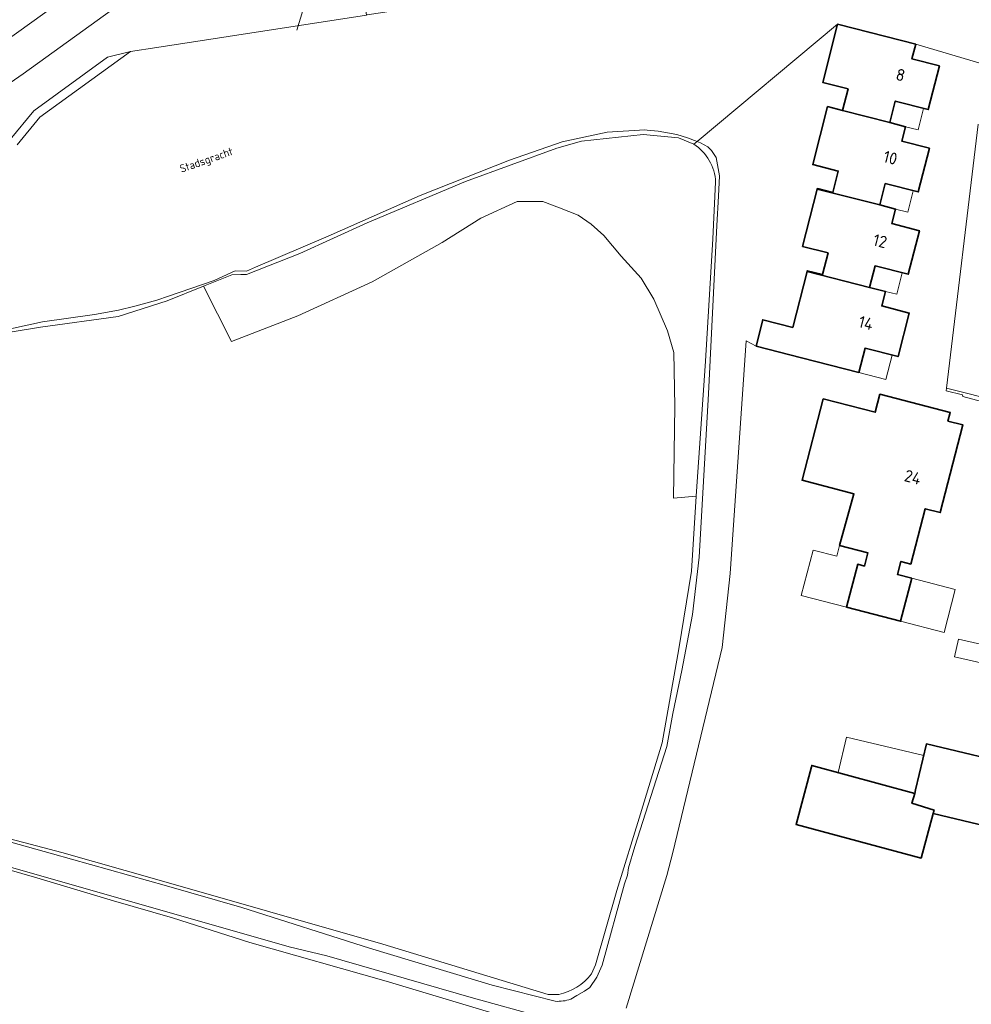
# Model space of a CAD drawing. Header units: metres. Extents: x 149984 to 156489, y 469398 to 478068.
# Tile 322 of 656: x 153985 to 154092, y 472640 to 472751. Entities that reach past the tile are written whole.
import ezdxf
from ezdxf.enums import TextEntityAlignment as Align

# ---------------------------------------------------------------- set-up
doc = ezdxf.new("R2010")
doc.units = ezdxf.units.M
doc.header["$LTSCALE"] = 0.75
for name, color, linetype, lineweight in [('B-WE-GK-BESCHOEIING-G', 252, 'GK-BESCHOEIING-SO', 18), ('B-WE-GR-GRAS-GV', 252, 'Continuous', 13), ('B-WE-KW-KUNSTWERK_DUIKER-G', 6, 'Continuous', 18), ('B-WE-OG-BEBOUWING-GV', 6, 'Continuous', 35), ('B-WE-OG-BEBOUWING-T18', 1, 'Continuous', 18), ('B-WE-OG-BEBOUWING_LUIFEL-GV', 6, 'Continuous', 18), ('B-WE-OG-BEBOUWING_OVERBOUWING-GV', 6, 'Continuous', 18), ('B-WE-OG-TERREIN_BEGROEID-GV', 252, 'Continuous', 18), ('B-WE-OG-TERREIN_ERF-GV', 252, 'Continuous', 18), ('B-WE-OG-TERREIN_OEVER-GV', 252, 'Continuous', 18), ('B-WE-OG-TOPOGRAFIE-T18', 7, 'Continuous', 18), ('B-WE-OG-WATER_MEER-GV', 252, 'Continuous', 18), ('B-WE-OG-WATER_SLOOT-GV', 252, 'Continuous', 18), ('B-WE-VH-ONVERHARD-GV', 252, 'Continuous', 18), ('B-WE-VH-OPENVERHARDING_STRAATBAKSTEEN-GV', 252, 'Continuous', 18), ('B-WE-VH-OPENVERHARDING_TEGEL-GV', 252, 'Continuous', 18)]:
    doc.layers.add(name, color=color, linetype=linetype, lineweight=lineweight)
doc.styles.add('NLCS-ISO-M500-T18', font='NLCS-ISO.ttf', dxfattribs={"height": 0.9})
doc.styles.add('NLCS-ISO-M750-T18', font='NLCS-ISO.ttf', dxfattribs={"height": 1.35})
doc.linetypes.add('GK-BESCHOEIING-SO', pattern='A,18,-3,[1,NLCS.SHX,S=0.6,R=0,X=0,Y=0],-3', length=24)

msp = doc.modelspace()

# ---------------------------------------------------------------- linework, layer by layer
at = {"layer": 'B-WE-GK-BESCHOEIING-G', "flags": 128}
for points in [[(154085.627, 472748.198), (154094.142, 472745.68)], [(154067.617, 472714.155), (154066.505, 472714.769)]]:
    msp.add_lwpolyline(points, dxfattribs=at)
at = {"layer": 'B-WE-GR-GRAS-GV', "flags": 128}
for points in [[(154060.861, 472697.237), (154058.284, 472696.993), (154058.462, 472707.384), (154058.343, 472713.441), (154057.631, 472715.875), (154056.087, 472719.438), (154054.662, 472721.813), (154052.406, 472724.307), (154050.446, 472726.623), (154049.021, 472727.929), (154047.537, 472728.938), (154045.458, 472729.77), (154043.558, 472730.482), (154040.649, 472730.482), (154036.552, 472728.582), (154032.217, 472725.851), (154024.32, 472721.397), (154015.933, 472717.567), (154008.422, 472714.688), (154005.285, 472720.916), (154001.196, 472719.274), (153995.631, 472717.504), (153986.886, 472716.293), (153983.453, 472715.726)], [(154049.04, 472643.351), (154049.511, 472644.385), (154051.928, 472652.743), (154054.598, 472661.411), (154057.021, 472669.43), (154058.918, 472680.035), (154060.335, 472688.763), (154060.861, 472697.237)], [(153924.753, 472676.389), (153934.998, 472672.724), (153947.32, 472669.158), (153958.256, 472666.052), (153960.359, 472665.632), (153961.825, 472665.496), (153964.154, 472664.687), (153975.789, 472660.554), (153985, 472658.17), (153989.28, 472657.04), (154000, 472653.989), (154025.508, 472646.722), (154044.145, 472641.025), (154045.348, 472641.045)], [(154042.822, 472637.455), (154025.872, 472642.542), (154010.513, 472646.892), (154001.792, 472649.686), (153995.122, 472651.612), (153986.469, 472654.174), (153975.371, 472657.368)]]:
    msp.add_lwpolyline(points, dxfattribs=at)
at = {"layer": 'B-WE-GR-GRAS-GV'}
msp.add_lwpolyline([(154045.348, 472641.045, 0.1829249), (154049.04, 472643.351)], format="xyb", dxfattribs=at)
at = {"layer": 'B-WE-KW-KUNSTWERK_DUIKER-G', "flags": 128}
msp.add_lwpolyline([(154026.386, 472784.457), (154015.823, 472749.78)], dxfattribs=at)
at = {"layer": 'B-WE-OG-BEBOUWING-GV', "flags": 128}
for points in [[(154082.7, 472739.365), (154083.319, 472741.788), (154087.048, 472740.834), (154088.307, 472745.756), (154085.205, 472746.549), (154085.627, 472748.198), (154080.478, 472749.515), (154076.809, 472750.454), (154075.135, 472743.91), (154078.004, 472743.176), (154077.383, 472740.745)], [(154074.521, 472731.879), (154081.567, 472730.077), (154082.186, 472732.499), (154085.914, 472731.546), (154087.173, 472736.467), (154084.072, 472737.261), (154084.493, 472738.906), (154082.7, 472739.365), (154077.383, 472740.745), (154075.684, 472741.18), (154074.012, 472734.641), (154076.881, 472733.907), (154076.263, 472731.488), (154074.534, 472731.93)], [(154081.567, 472730.077), (154074.521, 472731.879), (154072.865, 472725.403), (154075.743, 472724.667), (154075.118, 472722.226), (154073.4, 472722.665), (154073.381, 472722.592), (154080.433, 472720.788), (154081.053, 472723.211), (154084.781, 472722.257), (154086.04, 472727.179), (154082.939, 472727.972), (154083.36, 472729.618)], [(154080.433, 472720.788), (154073.381, 472722.592), (154071.765, 472716.274), (154068.38, 472717.139), (154067.617, 472714.155), (154072.738, 472712.846), (154079.211, 472711.191), (154079.91, 472713.925), (154083.639, 472712.971), (154084.898, 472717.893), (154081.796, 472718.686), (154082.217, 472720.332)], [(154075.187, 472708.222), (154072.806, 472699.024), (154078.658, 472697.499), (154077.042, 472691.669), (154080.236, 472690.839), (154079.851, 472689.358), (154079.087, 472689.557), (154077.83, 472684.717), (154083.928, 472683.134), (154085.184, 472687.973), (154083.578, 472688.391), (154083.962, 472689.872), (154085.075, 472689.582), (154086.697, 472695.825), (154088.394, 472695.384), (154090.963, 472705.263), (154089.269, 472705.703), (154089.521, 472706.671), (154081.585, 472708.735), (154081.056, 472706.703)], [(154096.198, 472659.771), (154097.85, 472666.663), (154086.845, 472669.3), (154085.603, 472664.117), (154085.525, 472663.714), (154085.192, 472662.597), (154087.693, 472661.832), (154087.593, 472661.46), (154096.114, 472659.418)], [(154087.693, 472661.832), (154085.192, 472662.597), (154085.525, 472663.714), (154073.903, 472666.859), (154073.863, 472666.709), (154072.134, 472660.221), (154086.232, 472656.416), (154087.593, 472661.46)]]:
    msp.add_lwpolyline(points, close=True, dxfattribs=at)
at = {"layer": 'B-WE-OG-BEBOUWING_LUIFEL-GV', "flags": 128}
for points in [[(154086.517, 472740.97), (154083.319, 472741.788), (154082.7, 472739.365), (154084.493, 472738.906), (154085.897, 472738.547)], [(154085.358, 472731.688), (154082.186, 472732.499), (154081.567, 472730.077), (154083.36, 472729.618), (154084.738, 472729.265)], [(154084.101, 472722.431), (154081.053, 472723.211), (154080.433, 472720.788), (154082.217, 472720.332), (154083.482, 472720.009)], [(154079.211, 472711.191), (154082.272, 472710.408), (154082.971, 472713.142), (154079.91, 472713.925)], [(154077.042, 472691.669), (154076.727, 472690.456), (154074.048, 472691.152), (154072.722, 472686.044), (154077.83, 472684.717), (154079.087, 472689.557), (154079.851, 472689.358), (154080.236, 472690.839)], [(154085.184, 472687.973), (154083.928, 472683.134), (154088.829, 472681.862), (154090.085, 472686.701)], [(154076.866, 472666.057), (154085.525, 472663.714), (154086.532, 472667.992), (154077.805, 472670.045)]]:
    msp.add_lwpolyline(points, close=True, dxfattribs=at)
at = {"layer": 'B-WE-OG-BEBOUWING_OVERBOUWING-GV', "flags": 128}
msp.add_lwpolyline([(154090.005, 472679.123), (154093.303, 472678.379), (154093.75, 472680.363), (154090.452, 472681.107)], close=True, dxfattribs=at)
at = {"layer": 'B-WE-OG-TERREIN_BEGROEID-GV', "flags": 128}
for points in [[(154016.915, 472767.385), (154015.863, 472766.764), (154012.25, 472764.633), (154011.098, 472763.773), (154000, 472755.756), (153984.93, 472744.87), (153957.69, 472726.02), (153952.26, 472722.01), (153948.62, 472719.16), (153944.98, 472716.17), (153936.87, 472708.9), (153929.63, 472702.48), (153916.78, 472690.99), (153898.62, 472674.68), (153880.41, 472658.68), (153875.05, 472653.75), (153868.353, 472647.882), (153862.99, 472643.632)], [(153983.466, 472737.457), (153986.128, 472740.704), (153994.443, 472746.742), (153997.029, 472747.384), (153997.044, 472747.395), (154000, 472747.85), (154023.68, 472751.497), (154023.684, 472751.498), (154023.606, 472752.023), (154023.349, 472751.985), (154022.394, 472758.009), (154022.703, 472758.055), (154021.689, 472765.289), (154021.358, 472767.713), (154021.003, 472767.652), (154020.912, 472767.823), (154018.164, 472767.77), (154017.784, 472767.709)], [(153984.27, 472736.86), (153986.82, 472739.97), (153997.029, 472747.384), (153994.443, 472746.742), (153986.128, 472740.704), (153983.466, 472737.457)]]:
    msp.add_lwpolyline(points, dxfattribs=at)
msp.add_lwpolyline([(154000, 472760.998), (154001.541, 472762.118), (154001.281, 472762.485), (154000.553, 472763.374), (154000, 472763.567), (153995.551, 472765.122), (153992.111, 472766.408), (153984.848, 472754.194), (153964.245, 472739.932), (153966.23, 472736.991), (153972.17, 472741), (153977.83, 472745.01), (153982.99, 472748.61), (153990.06, 472753.69), (153998.212, 472759.699)], close=True, dxfattribs=at)
at = {"layer": 'B-WE-OG-TERREIN_ERF-GV', "flags": 128}
for points in [[(154094.142, 472745.68), (154085.627, 472748.198), (154085.205, 472746.549), (154088.307, 472745.756), (154087.048, 472740.834), (154083.319, 472741.788), (154082.7, 472739.365), (154084.493, 472738.906), (154084.072, 472737.261), (154087.173, 472736.467), (154085.914, 472731.546), (154082.186, 472732.499), (154081.567, 472730.077), (154083.36, 472729.618), (154082.939, 472727.972), (154086.04, 472727.179), (154084.781, 472722.257), (154081.053, 472723.211), (154080.433, 472720.788), (154082.217, 472720.332), (154081.796, 472718.686), (154084.898, 472717.893), (154083.639, 472712.971), (154079.91, 472713.925), (154079.211, 472711.191), (154072.738, 472712.846), (154067.617, 472714.155), (154066.505, 472714.769), (154064.71, 472688.51), (154063.786, 472680.175), (154058.225, 472657.05), (154057.537, 472654.462), (154052.959, 472639.491)], [(154100.506, 472705.916), (154090.93, 472708.48), (154090.898, 472708.653), (154089.082, 472709.129), (154089.106, 472709.414), (154092.676, 472739.195)]]:
    msp.add_lwpolyline(points, dxfattribs=at)
for points in [[(154083.928, 472683.134), (154077.83, 472684.717), (154079.087, 472689.557), (154079.851, 472689.358), (154080.236, 472690.839), (154077.042, 472691.669), (154078.658, 472697.499), (154072.806, 472699.024), (154075.187, 472708.222), (154081.056, 472706.703), (154081.585, 472708.735), (154089.521, 472706.671), (154089.269, 472705.703), (154090.963, 472705.263), (154088.394, 472695.384), (154086.697, 472695.825), (154085.075, 472689.582), (154083.962, 472689.872), (154083.578, 472688.391), (154085.184, 472687.973)], [(154097.85, 472666.663), (154096.198, 472659.771), (154096.114, 472659.418), (154087.593, 472661.46), (154086.232, 472656.416), (154072.134, 472660.221), (154073.863, 472666.709), (154073.903, 472666.859), (154085.525, 472663.714), (154085.603, 472664.117), (154086.845, 472669.3)]]:
    msp.add_lwpolyline(points, close=True, dxfattribs=at)
at = {"layer": 'B-WE-OG-TERREIN_OEVER-GV', "flags": 128}
for points in [[(154060.589, 472736.934), (154060.963, 472737.245), (154059.89, 472737.67), (154058.69, 472738.04), (154056.59, 472738.39), (154055.32, 472738.53), (154055.083, 472738.546), (154050.816, 472738.288), (154045.741, 472737.2), (154039.811, 472735.12), (154029.724, 472731.155), (154019.354, 472726.57), (154011.148, 472723.047), (154010.136, 472722.603), (154008.855, 472722.65), (154006.48, 472721.57), (154001.33, 472719.78), (154000, 472719.357), (153999.6, 472719.23), (153997.54, 472718.65), (153995.68, 472718.21), (153992.961, 472717.713), (153987.101, 472716.897), (153981.717, 472715.741)], [(153983.453, 472715.726), (153986.886, 472716.293), (153995.631, 472717.504), (154001.196, 472719.274), (154005.285, 472720.916), (154008.477, 472722.197), (154009.497, 472722.246), (154010.139, 472722.228), (154016.133, 472724.607), (154023.738, 472728.073), (154034.821, 472732.745), (154045.155, 472736.498), (154047.938, 472737.289), (154054.864, 472738.037), (154058.885, 472737.666), (154060.589, 472736.934)], [(154046.713, 472640.497), (154047.392, 472640.909), (154048.278, 472641.403), (154048.854, 472641.815), (154049.665, 472642.99), (154050.264, 472644.339), (154052.774, 472653.516), (154053.127, 472654.496), (154053.24, 472655.31), (154053.93, 472657.74), (154057.56, 472669.02), (154058.239, 472672.711), (154059.244, 472677.584), (154060.431, 472683.883), (154061.204, 472690.354), (154062.25, 472708.777), (154063.202, 472727.747), (154063.39, 472731.054), (154063.48, 472733.38), (154063.1, 472735.43), (154062.59, 472736.24), (154062.17, 472736.63), (154061.33, 472737.1), (154060.963, 472737.245), (154060.589, 472736.934)], [(154063.057, 472732.654), (154062.745, 472726.25), (154061.907, 472712.457), (154060.861, 472697.237), (154060.335, 472688.763), (154058.918, 472680.035), (154057.021, 472669.43), (154054.598, 472661.411), (154051.928, 472652.743), (154049.511, 472644.385), (154049.04, 472643.351)], [(154045.348, 472641.045), (154044.145, 472641.025), (154025.508, 472646.722), (154000, 472653.989), (153989.28, 472657.04), (153985, 472658.17), (153975.789, 472660.554), (153964.154, 472664.687), (153961.825, 472665.496), (153960.359, 472665.632), (153958.256, 472666.052), (153947.32, 472669.158), (153934.998, 472672.724), (153924.753, 472676.389)], [(154043.632, 472638.42), (154035.471, 472640.695), (154019.191, 472645.374), (154014.923, 472646.399), (153920.158, 472673.463)], [(153937.23, 472671.46), (153952.553, 472667.39), (153959.459, 472664.999), (153960.667, 472664.812), (153962.114, 472664.938), (153962.878, 472664.705), (153964.459, 472663.942), (153968.635, 472662.435), (153975.964, 472660.308), (153988.23, 472656.878), (154001.118, 472653.27), (154009.618, 472650.826), (154024.007, 472646.263), (154037.843, 472642.079), (154044.97, 472640.263)], [(153975.371, 472657.368), (153986.469, 472654.174), (153995.122, 472651.612), (154001.792, 472649.686), (154010.513, 472646.892), (154025.872, 472642.542), (154042.822, 472637.455)]]:
    msp.add_lwpolyline(points, dxfattribs=at)
at = {"layer": 'B-WE-OG-TERREIN_OEVER-GV'}
for points in [[(154060.589, 472736.934, -0.2433181), (154063.057, 472732.654)], [(154049.04, 472643.351, -0.1829249), (154045.348, 472641.045)], [(154044.97, 472640.263, 0.0927355), (154046.713, 472640.497)]]:
    msp.add_lwpolyline(points, format="xyb", dxfattribs=at)
at = {"layer": 'B-WE-OG-WATER_MEER-GV', "flags": 128}
for points in [[(154095.68, 472775.39), (154059.973, 472759.387), (154053.069, 472756.181), (154051.544, 472755.789), (154023.746, 472751.507), (154023.684, 472751.498), (154023.68, 472751.497), (154000, 472747.85), (153997.044, 472747.395), (153997.029, 472747.384), (153986.82, 472739.97), (153984.27, 472736.86)], [(153981.717, 472715.741), (153987.101, 472716.897), (153992.961, 472717.713), (153995.68, 472718.21), (153997.54, 472718.65), (153999.6, 472719.23), (154000, 472719.357), (154001.33, 472719.78), (154006.48, 472721.57), (154008.855, 472722.65), (154010.136, 472722.603), (154011.148, 472723.047), (154019.354, 472726.57), (154029.724, 472731.155), (154039.811, 472735.12), (154045.741, 472737.2), (154050.816, 472738.288), (154055.083, 472738.546), (154055.32, 472738.53), (154056.59, 472738.39), (154058.69, 472738.04), (154059.89, 472737.67), (154060.963, 472737.245), (154076.809, 472750.454), (154080.478, 472749.515), (154085.627, 472748.198), (154094.142, 472745.68)]]:
    msp.add_lwpolyline(points, dxfattribs=at)
at = {"layer": 'B-WE-OG-WATER_SLOOT-GV', "flags": 128}
for points in [[(154052.959, 472639.491), (154057.537, 472654.462), (154058.225, 472657.05), (154063.786, 472680.175), (154064.71, 472688.51), (154066.505, 472714.769), (154067.617, 472714.155), (154068.38, 472717.139), (154071.765, 472716.274), (154073.381, 472722.592), (154073.4, 472722.665), (154075.118, 472722.226), (154075.743, 472724.667), (154072.865, 472725.403), (154074.521, 472731.879), (154074.534, 472731.93), (154076.263, 472731.488), (154076.881, 472733.907), (154074.012, 472734.641), (154075.684, 472741.18), (154077.383, 472740.745), (154078.004, 472743.176), (154075.135, 472743.91), (154076.809, 472750.454), (154060.963, 472737.245), (154061.33, 472737.1), (154062.17, 472736.63), (154062.59, 472736.24)], [(154062.59, 472736.24), (154063.1, 472735.43), (154063.48, 472733.38), (154063.39, 472731.054), (154063.202, 472727.747), (154062.25, 472708.777), (154061.204, 472690.354), (154060.431, 472683.883), (154059.244, 472677.584), (154058.239, 472672.711), (154057.56, 472669.02), (154053.93, 472657.74), (154053.24, 472655.31), (154053.127, 472654.496), (154052.774, 472653.516), (154050.264, 472644.339), (154049.665, 472642.99), (154048.854, 472641.815), (154048.278, 472641.403), (154047.392, 472640.909), (154046.713, 472640.497)], [(153923.139, 472677.687), (153922.1, 472676.22), (153920.158, 472673.463), (154014.923, 472646.399), (154019.191, 472645.374), (154035.471, 472640.695), (154043.632, 472638.42)], [(154044.97, 472640.263), (154037.843, 472642.079), (154024.007, 472646.263), (154009.618, 472650.826), (154001.118, 472653.27), (153988.23, 472656.878), (153975.964, 472660.308), (153968.635, 472662.435), (153964.459, 472663.942), (153962.878, 472664.705), (153962.114, 472664.938), (153960.667, 472664.812), (153959.459, 472664.999), (153952.553, 472667.39), (153937.23, 472671.46), (153931.173, 472673.238), (153930.026, 472674.085), (153927.975, 472674.879), (153925.825, 472675.47), (153924.231, 472676.322)]]:
    msp.add_lwpolyline(points, dxfattribs=at)
at = {"layer": 'B-WE-OG-WATER_SLOOT-GV'}
msp.add_lwpolyline([(154046.713, 472640.497, -0.0927355), (154044.97, 472640.263)], format="xyb", dxfattribs=at)
at = {"layer": 'B-WE-VH-ONVERHARD-GV', "flags": 128}
msp.add_lwpolyline([(154060.589, 472736.934), (154058.885, 472737.666), (154054.864, 472738.037), (154047.938, 472737.289), (154045.155, 472736.498), (154034.821, 472732.745), (154023.738, 472728.073), (154016.133, 472724.607), (154010.139, 472722.228), (154009.497, 472722.246), (154008.477, 472722.197), (154005.285, 472720.916), (154008.422, 472714.688), (154015.933, 472717.567), (154024.32, 472721.397), (154032.217, 472725.851), (154036.552, 472728.582), (154040.649, 472730.482), (154043.558, 472730.482), (154045.458, 472729.77), (154047.537, 472728.938), (154049.021, 472727.929), (154050.446, 472726.623), (154052.406, 472724.307), (154054.662, 472721.813), (154056.087, 472719.438), (154057.631, 472715.875), (154058.343, 472713.441), (154058.462, 472707.384), (154058.284, 472696.993), (154060.861, 472697.237), (154061.907, 472712.457), (154062.745, 472726.25), (154063.057, 472732.654)], dxfattribs=at)
at = {"layer": 'B-WE-VH-ONVERHARD-GV'}
msp.add_lwpolyline([(154063.057, 472732.654, 0.2433181), (154060.589, 472736.934)], format="xyb", dxfattribs=at)
at = {"layer": 'B-WE-VH-OPENVERHARDING_STRAATBAKSTEEN-GV', "flags": 128}
for points in [[(153957.69, 472726.02), (153984.93, 472744.87), (154000, 472755.756), (154011.098, 472763.773), (154012.25, 472764.633), (154015.863, 472766.764), (154013.761, 472770.936), (154008.927, 472767.456), (154004.821, 472764.445), (154001.541, 472762.118), (154000, 472760.998), (153998.212, 472759.699), (153990.06, 472753.69), (153982.99, 472748.61)], [(154092.676, 472739.195), (154089.106, 472709.414), (154095.244, 472707.857)]]:
    msp.add_lwpolyline(points, dxfattribs=at)
at = {"layer": 'B-WE-VH-OPENVERHARDING_TEGEL-GV', "flags": 128}
msp.add_lwpolyline([(154100.506, 472705.916), (154105.654, 472704.583), (154105.727, 472704.866), (154105.732, 472704.901), (154105.733, 472704.936), (154105.729, 472704.983), (154105.719, 472705.029), (154105.702, 472705.073), (154105.685, 472705.104), (154105.651, 472705.152), (154105.609, 472705.193), (154105.56, 472705.227), (154105.518, 472705.247), (154105.473, 472705.261), (154095.244, 472707.857), (154089.106, 472709.414), (154089.082, 472709.129), (154090.898, 472708.653), (154090.93, 472708.48)], close=True, dxfattribs=at)

# ---------------------------------------------------------------- texts
at = {"layer": 'B-WE-OG-BEBOUWING-T18', "style": 'NLCS-ISO-M750-T18'}
for s, rotation, p in [('8', 345.7, (154083.919, 472744.744)), ('10', 345.6, (154082.773, 472735.405)), ('12', 345.7, (154081.612, 472726.01)), ('14', 345.7, (154080.014, 472716.766)), ('24', 345.5, (154085.302, 472699.385))]:
    msp.add_text(s, height=1.35, rotation=rotation, dxfattribs=at).set_placement(p, align=Align.MIDDLE)
at = {"layer": 'B-WE-OG-TOPOGRAFIE-T18', "style": 'NLCS-ISO-M500-T18'}
msp.add_text('Stadsgracht', height=0.9, rotation=19.3, dxfattribs=at).set_placement((154005.635, 472735.032), align=Align.MIDDLE)

doc.saveas('drawing.dxf')
